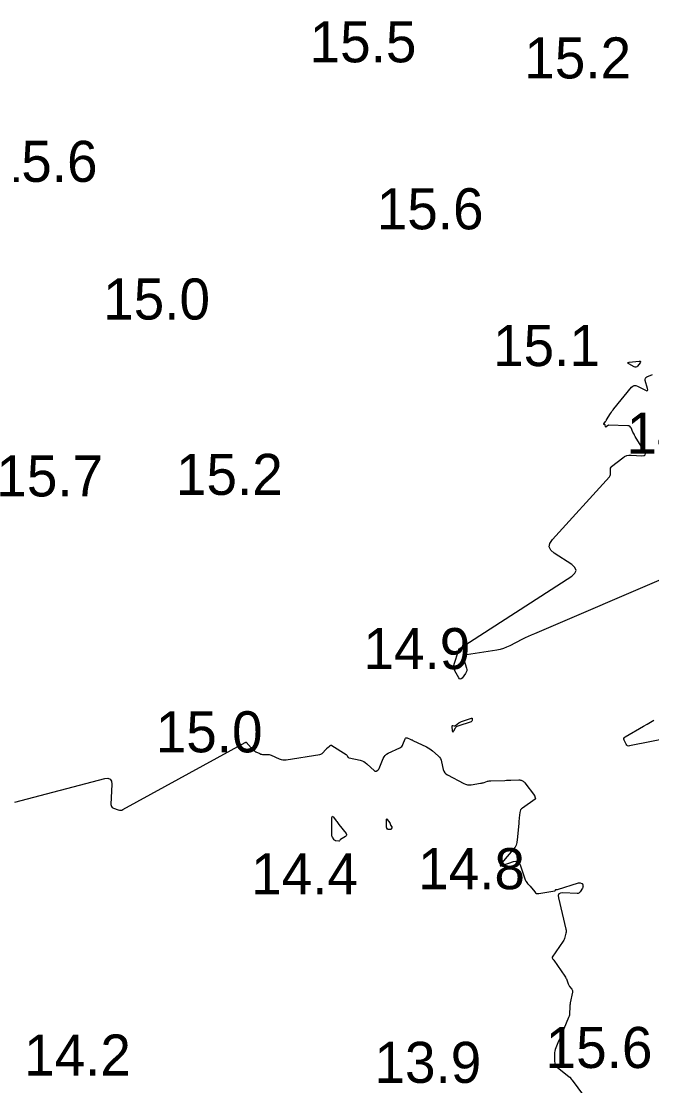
# Model space of a CAD drawing. Extents: x 1023796 to 1112670, y 656573 to 837340.
# Drawn here: x 1101445.5 to 1101522.3, y 687647 to 687776.6 of the extents above; entities that cross this region are included whole.
import ezdxf

# ---------------------------------------------------------------- set-up
doc = ezdxf.new("R2010")
doc.units = 0
doc.layers.add('V-CHAN-CONT-15FT', color=7, linetype='Continuous')
doc.layers.add('V-TOPO-SOUN', color=7, linetype='Continuous')

msp = doc.modelspace()

# ---------------------------------------------------------------- linework, layer by layer
at = {"layer": 'V-CHAN-CONT-15FT'}
for points in [[(1101520.9, 687735.2), (1101520.9, 687735.14), (1101520.85, 687735.05), (1101520.53, 687734.62), (1101520.45, 687734.54), (1101520.35, 687734.49), (1101520.25, 687734.5), (1101520.14, 687734.54), (1101519.5, 687734.9), (1101519.4, 687734.97), (1101519.37, 687735.03), (1101519.42, 687735.07), (1101519.54, 687735.1), (1101520.75, 687735.23), (1101520.85, 687735.23)], [(1101498.47, 687690.69), (1101498.4, 687690.62), (1101498.34, 687690.53), (1101498.14, 687690.15), (1101498.1, 687690.08), (1101498.06, 687690.06), (1101498.04, 687690.09), (1101498.02, 687690.17), (1101497.97, 687690.79), (1101497.97, 687690.83), (1101497.99, 687690.85), (1101498.01, 687690.87), (1101498.05, 687690.87), (1101498.23, 687690.84), (1101498.28, 687690.84), (1101498.32, 687690.84), (1101498.36, 687690.86), (1101498.39, 687690.88), (1101498.78, 687691.17), (1101498.86, 687691.22), (1101498.94, 687691.27), (1101499.03, 687691.31), (1101499.11, 687691.34), (1101500.33, 687691.74), (1101500.37, 687691.74), (1101500.4, 687691.74), (1101500.42, 687691.71), (1101500.42, 687691.66), (1101500.39, 687691.45), (1101500.38, 687691.4), (1101500.35, 687691.37), (1101500.32, 687691.34), (1101500.27, 687691.31), (1101498.65, 687690.79), (1101498.55, 687690.74)], [(1101484.32, 687676.95), (1101484.31, 687676.93), (1101484.29, 687676.9), (1101484.23, 687676.81), (1101484.22, 687676.79), (1101484.2, 687676.77), (1101484.17, 687676.77), (1101484.15, 687676.77), (1101483.81, 687676.81), (1101483.75, 687676.82), (1101483.7, 687676.85), (1101483.65, 687676.88), (1101483.61, 687676.93), (1101483.38, 687677.25), (1101483.34, 687677.32), (1101483.31, 687677.4), (1101483.29, 687677.48), (1101483.29, 687677.56), (1101483.33, 687679.65), (1101483.35, 687679.75), (1101483.38, 687679.8), (1101483.43, 687679.78), (1101483.51, 687679.7), (1101483.84, 687679.26), (1101483.93, 687679.15), (1101484.01, 687679.04), (1101484.1, 687678.93), (1101484.18, 687678.82), (1101485.04, 687677.69), (1101485.09, 687677.59), (1101485.1, 687677.5), (1101485.06, 687677.42), (1101484.97, 687677.35), (1101484.37, 687676.98), (1101484.35, 687676.96)], [(1101490.45, 687678.79), (1101490.46, 687678.76), (1101490.47, 687678.74), (1101490.61, 687678.5), (1101490.62, 687678.47), (1101490.63, 687678.44), (1101490.63, 687678.41), (1101490.61, 687678.38), (1101490.55, 687678.26), (1101490.53, 687678.23), (1101490.5, 687678.21), (1101490.48, 687678.2), (1101490.44, 687678.2), (1101490.22, 687678.21), (1101490.21, 687678.21), (1101490.2, 687678.21), (1101490.19, 687678.21), (1101490.18, 687678.21), (1101490.14, 687678.21), (1101490.13, 687678.21), (1101490.13, 687678.22), (1101490.12, 687678.22), (1101490.11, 687678.23), (1101490.02, 687678.34), (1101490, 687678.37), (1101489.99, 687678.39), (1101489.99, 687678.42), (1101489.98, 687678.44), (1101489.97, 687679.38), (1101489.98, 687679.45), (1101489.99, 687679.48), (1101490.03, 687679.47), (1101490.07, 687679.41), (1101490.36, 687679), (1101490.37, 687678.98), (1101490.38, 687678.96), (1101490.39, 687678.94), (1101490.4, 687678.92), (1101490.43, 687678.83), (1101490.44, 687678.81)]]:
    msp.add_lwpolyline(points, close=True, dxfattribs=at)
for points in [[(1101524.57, 687709.13), (1101507.99, 687702.04), (1101507.6, 687701.87), (1101507.22, 687701.7), (1101506.84, 687701.52), (1101506.47, 687701.33), (1101504.98, 687700.56), (1101504.6, 687700.39), (1101504.21, 687700.24), (1101503.81, 687700.13), (1101503.4, 687700.05), (1101499.71, 687699.47), (1101499.51, 687699.41), (1101499.38, 687699.3), (1101499.33, 687699.13), (1101499.37, 687698.92), (1101499.71, 687697.84), (1101499.74, 687697.67), (1101499.74, 687697.51), (1101499.69, 687697.36), (1101499.6, 687697.21), (1101499.18, 687696.64), (1101499.07, 687696.53), (1101498.97, 687696.5), (1101498.88, 687696.54), (1101498.79, 687696.66), (1101498.31, 687697.52), (1101498.23, 687697.72), (1101498.18, 687697.92), (1101498.18, 687698.13), (1101498.23, 687698.34), (1101498.74, 687699.97), (1101498.74, 687699.98), (1101498.75, 687699.99), (1101498.75, 687700), (1101498.75, 687700.01), (1101498.76, 687700.05), (1101498.76, 687700.06), (1101498.76, 687700.07), (1101498.76, 687700.08), (1101498.76, 687700.09), (1101498.78, 687700.16), (1101498.79, 687700.17), (1101498.79, 687700.18), (1101498.8, 687700.19), (1101498.81, 687700.2), (1101512.53, 687709.07), (1101512.93, 687709.42), (1101513.06, 687709.76), (1101512.93, 687710.11), (1101512.53, 687710.46), (1101510.39, 687711.86), (1101509.98, 687712.22), (1101509.8, 687712.62), (1101509.87, 687713.05), (1101510.18, 687713.51), (1101517.12, 687721.16), (1101517.18, 687721.24), (1101517.22, 687721.33), (1101517.24, 687721.42), (1101517.25, 687721.53), (1101517.24, 687722.09), (1101517.24, 687722.12), (1101517.25, 687722.15), (1101517.25, 687722.18), (1101517.27, 687722.2), (1101517.32, 687722.31), (1101517.33, 687722.33), (1101517.35, 687722.35), (1101517.37, 687722.37), (1101517.39, 687722.39), (1101518.74, 687723.47), (1101518.98, 687723.63), (1101519.23, 687723.73), (1101519.5, 687723.79), (1101519.79, 687723.8), (1101521.09, 687723.72), (1101521.35, 687723.74), (1101521.48, 687723.82), (1101521.5, 687723.99), (1101521.39, 687724.22), (1101520.26, 687726.08), (1101520.19, 687726.21), (1101520.12, 687726.33), (1101520.05, 687726.46), (1101519.99, 687726.59), (1101519.76, 687727.11), (1101519.7, 687727.22), (1101519.61, 687727.31), (1101519.5, 687727.36), (1101519.36, 687727.38), (1101517.06, 687727.43), (1101517.01, 687727.43), (1101516.96, 687727.42), (1101516.92, 687727.4), (1101516.88, 687727.37), (1101516.71, 687727.24), (1101516.69, 687727.22), (1101516.67, 687727.22), (1101516.65, 687727.24), (1101516.64, 687727.27), (1101516.62, 687727.45), (1101516.61, 687727.47), (1101516.6, 687727.49), (1101516.59, 687727.5), (1101516.56, 687727.51), (1101516.47, 687727.53), (1101516.45, 687727.54), (1101516.44, 687727.55), (1101516.44, 687727.57), (1101516.45, 687727.59), (1101516.64, 687727.88), (1101516.67, 687727.94), (1101516.71, 687728), (1101516.75, 687728.05), (1101516.78, 687728.11), (1101517.27, 687728.88), (1101517.37, 687729.03), (1101517.47, 687729.17), (1101517.57, 687729.31), (1101517.68, 687729.45), (1101519.8, 687732.06), (1101519.96, 687732.21), (1101520.15, 687732.29), (1101520.35, 687732.29), (1101520.56, 687732.21), (1101521.51, 687731.7), (1101521.68, 687731.63), (1101521.78, 687731.65), (1101521.81, 687731.74), (1101521.78, 687731.91), (1101521.49, 687732.88), (1101521.47, 687733.02), (1101521.5, 687733.15), (1101521.57, 687733.25), (1101521.7, 687733.32), (1101522.39, 687733.63)], [(1101530.08, 687690.47), (1101519.58, 687688.37), (1101519.45, 687688.36), (1101519.34, 687688.39), (1101519.25, 687688.46), (1101519.18, 687688.57), (1101518.92, 687689.07), (1101518.88, 687689.19), (1101518.88, 687689.29), (1101518.94, 687689.38), (1101519.03, 687689.46), (1101521.29, 687690.77), (1101521.71, 687691.01), (1101522.12, 687691.26), (1101522.53, 687691.51)], [(1101444.71, 687681.52), (1101455.65, 687684.39), (1101456.04, 687684.44), (1101456.31, 687684.34), (1101456.47, 687684.09), (1101456.51, 687683.7), (1101456.41, 687681.24), (1101456.43, 687681.1), (1101456.48, 687680.98), (1101456.57, 687680.88), (1101456.7, 687680.81), (1101457.29, 687680.58), (1101457.44, 687680.54), (1101457.59, 687680.54), (1101457.73, 687680.56), (1101457.87, 687680.62), (1101472.76, 687688.8), (1101472.77, 687688.8), (1101472.78, 687688.81), (1101472.79, 687688.81), (1101472.8, 687688.81), (1101472.84, 687688.83), (1101472.85, 687688.83), (1101472.86, 687688.83), (1101472.87, 687688.83), (1101472.87, 687688.82), (1101472.94, 687688.74), (1101472.96, 687688.73), (1101472.97, 687688.71), (1101472.99, 687688.7), (1101473, 687688.68), (1101473.64, 687687.98), (1101473.73, 687687.89), (1101473.83, 687687.81), (1101473.94, 687687.73), (1101474.05, 687687.67), (1101474.54, 687687.43), (1101474.65, 687687.38), (1101474.75, 687687.35), (1101474.87, 687687.33), (1101474.98, 687687.33), (1101475.45, 687687.34), (1101475.57, 687687.34), (1101475.68, 687687.32), (1101475.79, 687687.29), (1101475.9, 687687.25), (1101476.91, 687686.79), (1101477.12, 687686.71), (1101477.33, 687686.67), (1101477.54, 687686.66), (1101477.76, 687686.68), (1101481.86, 687687.34), (1101481.96, 687687.37), (1101482.06, 687687.41), (1101482.14, 687687.46), (1101482.21, 687687.54), (1101482.52, 687687.88), (1101482.58, 687687.95), (1101482.64, 687688.02), (1101482.71, 687688.08), (1101482.78, 687688.14), (1101483.05, 687688.39), (1101483.11, 687688.43), (1101483.19, 687688.45), (1101483.26, 687688.45), (1101483.33, 687688.41), (1101485.05, 687687.32), (1101485.09, 687687.29), (1101485.12, 687687.26), (1101485.15, 687687.23), (1101485.18, 687687.19), (1101485.27, 687687.02), (1101485.3, 687686.99), (1101485.33, 687686.96), (1101485.37, 687686.94), (1101485.41, 687686.92), (1101486.76, 687686.64), (1101486.99, 687686.57), (1101487.2, 687686.48), (1101487.39, 687686.36), (1101487.57, 687686.21), (1101488.5, 687685.33), (1101488.55, 687685.3), (1101488.6, 687685.28), (1101488.65, 687685.28), (1101488.7, 687685.31), (1101488.92, 687685.43), (1101488.97, 687685.47), (1101489.01, 687685.51), (1101489.05, 687685.55), (1101489.07, 687685.61), (1101489.57, 687686.83), (1101489.67, 687687.04), (1101489.81, 687687.22), (1101489.98, 687687.37), (1101490.18, 687687.48), (1101491.58, 687688.14), (1101491.71, 687688.21), (1101491.82, 687688.31), (1101491.91, 687688.42), (1101491.97, 687688.56), (1101492.24, 687689.24), (1101492.28, 687689.31), (1101492.34, 687689.35), (1101492.41, 687689.36), (1101492.49, 687689.34), (1101492.84, 687689.21), (1101492.93, 687689.17), (1101493.01, 687689.13), (1101493.1, 687689.1), (1101493.18, 687689.05), (1101494.85, 687688.25), (1101495.04, 687688.15), (1101495.23, 687688.03), (1101495.41, 687687.9), (1101495.58, 687687.76), (1101496.25, 687687.16), (1101496.41, 687687), (1101496.53, 687686.83), (1101496.62, 687686.63), (1101496.68, 687686.42), (1101496.88, 687685.51), (1101496.95, 687685.29), (1101497.06, 687685.11), (1101497.2, 687684.96), (1101497.39, 687684.84), (1101499.4, 687683.79), (1101499.61, 687683.7), (1101499.82, 687683.65), (1101500.04, 687683.63), (1101500.27, 687683.65), (1101501.43, 687683.82), (1101501.54, 687683.84), (1101501.64, 687683.86), (1101501.74, 687683.89), (1101501.85, 687683.92), (1101502.26, 687684.06), (1101502.36, 687684.09), (1101502.46, 687684.11), (1101502.57, 687684.12), (1101502.68, 687684.13), (1101504.39, 687684.18), (1101504.58, 687684.19), (1101504.76, 687684.2), (1101504.95, 687684.2), (1101505.13, 687684.21), (1101506.1, 687684.24), (1101506.17, 687684.24), (1101506.23, 687684.23), (1101506.3, 687684.21), (1101506.36, 687684.19), (1101506.6, 687684.07), (1101506.66, 687684.03), (1101506.71, 687683.99), (1101506.76, 687683.95), (1101506.81, 687683.89), (1101507.98, 687682.32), (1101508, 687682.28), (1101508.02, 687682.25), (1101508.04, 687682.21), (1101508.05, 687682.16), (1101508.12, 687681.92), (1101508.12, 687681.92), (1101508.12, 687681.91), (1101508.12, 687681.91), (1101508.12, 687681.91), (1101508.1, 687681.91), (1101508.1, 687681.91), (1101508.09, 687681.91), (1101508.09, 687681.9), (1101508.08, 687681.9), (1101506.52, 687680.8), (1101506.4, 687680.69), (1101506.31, 687680.57), (1101506.25, 687680.43), (1101506.22, 687680.28), (1101506.14, 687679.62), (1101506.12, 687679.45), (1101506.1, 687679.29), (1101506.09, 687679.12), (1101506.07, 687678.96), (1101505.88, 687676.91), (1101505.87, 687676.83), (1101505.85, 687676.75), (1101505.84, 687676.67), (1101505.83, 687676.59), (1101505.76, 687676.27), (1101505.73, 687676.19), (1101505.7, 687676.12), (1101505.66, 687676.05), (1101505.62, 687675.98), (1101503.99, 687674.1), (1101503.84, 687673.89), (1101503.82, 687673.78), (1101503.93, 687673.76), (1101504.18, 687673.83), (1101505.42, 687674.29), (1101505.7, 687674.35), (1101505.94, 687674.31), (1101506.12, 687674.15), (1101506.25, 687673.89), (1101506.87, 687672.08), (1101506.89, 687672.02), (1101506.91, 687671.96), (1101506.94, 687671.91), (1101506.98, 687671.85), (1101507.15, 687671.61), (1101507.17, 687671.57), (1101507.19, 687671.54), (1101507.22, 687671.52), (1101507.25, 687671.49), (1101507.37, 687671.39), (1101507.4, 687671.36), (1101507.43, 687671.34), (1101507.46, 687671.31), (1101507.48, 687671.28), (1101508.02, 687670.58), (1101508.12, 687670.48), (1101508.24, 687670.41), (1101508.38, 687670.38), (1101508.52, 687670.39), (1101510.49, 687670.74), (1101510.51, 687670.75), (1101510.52, 687670.75), (1101510.53, 687670.77), (1101510.54, 687670.78), (1101510.57, 687670.86), (1101510.58, 687670.87), (1101510.59, 687670.88), (1101510.61, 687670.89), (1101510.63, 687670.89), (1101510.71, 687670.89), (1101510.73, 687670.89), (1101510.75, 687670.89), (1101510.77, 687670.9), (1101510.79, 687670.9), (1101513.37, 687671.69), (1101513.42, 687671.7), (1101513.47, 687671.71), (1101513.52, 687671.7), (1101513.57, 687671.69), (1101513.76, 687671.63), (1101513.81, 687671.61), (1101513.84, 687671.58), (1101513.86, 687671.55), (1101513.87, 687671.5), (1101513.9, 687671.27), (1101513.91, 687671.21), (1101513.9, 687671.16), (1101513.88, 687671.11), (1101513.86, 687671.06), (1101513.56, 687670.58), (1101513.49, 687670.5), (1101513.41, 687670.44), (1101513.32, 687670.41), (1101513.21, 687670.4), (1101511.44, 687670.48), (1101511.15, 687670.45), (1101510.97, 687670.34), (1101510.9, 687670.14), (1101510.92, 687669.86), (1101511.83, 687666.07), (1101511.85, 687665.95), (1101511.86, 687665.82), (1101511.85, 687665.69), (1101511.83, 687665.57), (1101511.7, 687665.06), (1101511.67, 687664.93), (1101511.62, 687664.81), (1101511.56, 687664.7), (1101511.49, 687664.59), (1101510.16, 687662.66), (1101510.14, 687662.63), (1101510.14, 687662.6), (1101510.14, 687662.57), (1101510.16, 687662.54), (1101510.25, 687662.41), (1101510.27, 687662.38), (1101510.29, 687662.35), (1101510.32, 687662.32), (1101510.34, 687662.28), (1101511.71, 687660.31), (1101511.77, 687660.21), (1101511.83, 687660.1), (1101511.88, 687660), (1101511.92, 687659.89), (1101512.08, 687659.41), (1101512.12, 687659.32), (1101512.16, 687659.23), (1101512.22, 687659.14), (1101512.28, 687659.06), (1101512.54, 687658.75), (1101512.59, 687658.67), (1101512.62, 687658.58), (1101512.64, 687658.49), (1101512.63, 687658.39), (1101512.36, 687657.07), (1101512.33, 687656.92), (1101512.31, 687656.78), (1101512.3, 687656.63), (1101512.29, 687656.48), (1101512.27, 687655.88), (1101512.26, 687655.73), (1101512.24, 687655.58), (1101512.2, 687655.44), (1101512.15, 687655.3), (1101511.28, 687653.21), (1101511.2, 687653.01), (1101511.12, 687652.81), (1101511.03, 687652.61), (1101510.94, 687652.41), (1101510.59, 687651.61), (1101510.52, 687651.41), (1101510.46, 687651.21), (1101510.43, 687651.01), (1101510.43, 687650.8), (1101510.44, 687649.95), (1101510.46, 687649.75), (1101510.52, 687649.57), (1101510.63, 687649.41), (1101510.77, 687649.26), (1101512.2, 687648.07), (1101512.21, 687648.06), (1101512.23, 687648.05), (1101512.25, 687648.05), (1101512.26, 687648.04), (1101512.34, 687648.02), (1101512.35, 687648.02), (1101512.36, 687648.01), (1101512.37, 687648), (1101512.37, 687647.99), (1101512.38, 687647.94), (1101512.38, 687647.93), (1101512.39, 687647.91), (1101512.39, 687647.9), (1101512.4, 687647.89), (1101512.5, 687647.76), (1101512.52, 687647.74), (1101512.54, 687647.71), (1101512.56, 687647.68), (1101512.58, 687647.66), (1101513.95, 687645.8)]]:
    msp.add_lwpolyline(points, dxfattribs=at)

# ---------------------------------------------------------------- texts
at = {"layer": 'V-TOPO-SOUN'}
for s, p in [('15.5 ', (1101480.6, 687771.64)), ('15.2 ', (1101506.75, 687769.68)), ('15.6 ', (1101441.76, 687757.08)), ('15.6 ', (1101488.78, 687751.3)), ('15.0 ', (1101455.46, 687740.31)), ('15.1 ', (1101502.95, 687734.64)), ('14.6 ', (1101519.22, 687723.97)), ('15.7 ', (1101442.44, 687718.76)), ('15.2 ', (1101464.32, 687718.95)), ('14.9 ', (1101487.16, 687697.73)), ('15.0 ', (1101461.86, 687687.59)), ('14.4 ', (1101473.48, 687670.3)), ('14.8 ', (1101493.82, 687670.92)), ('14.2 ', (1101445.82, 687648.22)), ('15.6 ', (1101509.35, 687649.14)), ('13.9 ', (1101488.5, 687647.33))]:
    msp.add_text(s, height=5, dxfattribs=at).set_placement(p)

doc.saveas('drawing.dxf')
